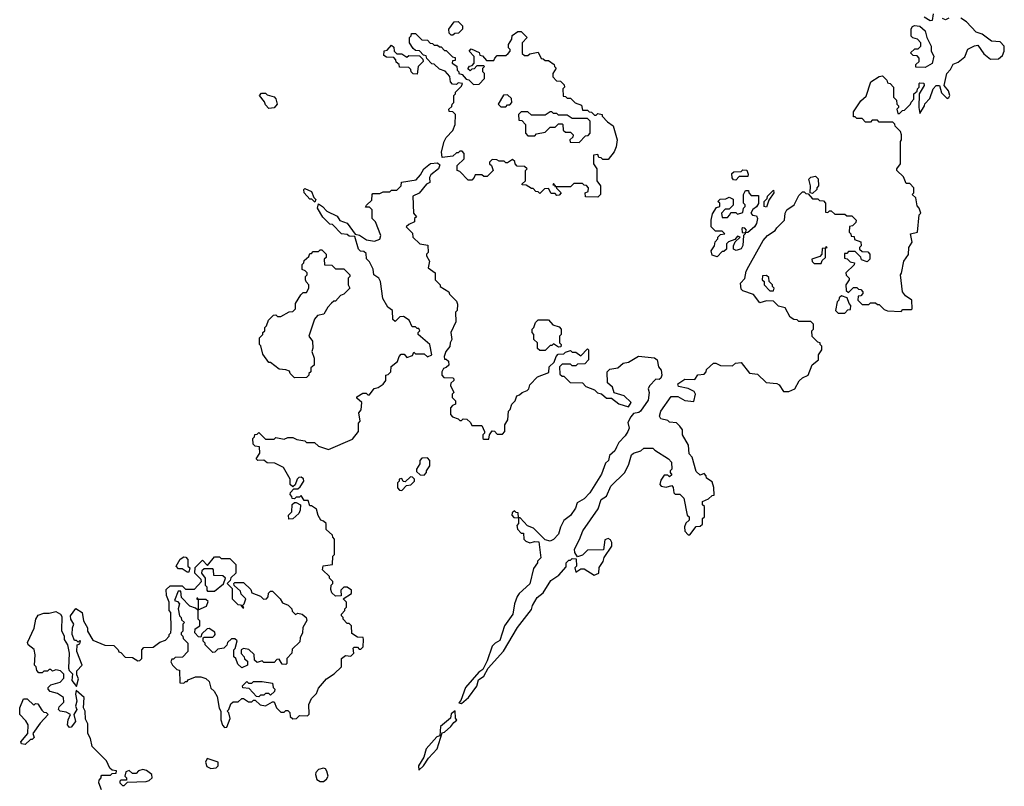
# Model space of a CAD drawing. Extents: x 1861455 to 2058065, y 200073 to 437907.
# Tile 571 of 574: x 1996112 to 2001890, y 422565 to 427060. Entities that reach past the tile are written whole.
import ezdxf

# ---------------------------------------------------------------- set-up
doc = ezdxf.new("R2010")
doc.units = 0

msp = doc.modelspace()

# ---------------------------------------------------------------- linework, layer by layer
at = {"layer": '0CON05XD'}
for points in [[(2001472.5, 427095), (2001466.2, 427055), (2001455, 427052.5), (2001420, 427075)], [(1998655, 426970), (1998645, 426970), (1998631.7, 426981.7), (1998630, 427005), (1998661.7, 427048.3), (1998685, 427050), (1998710, 427025), (1998710, 427005), (1998688.3, 426981.7), (1998665, 426980), (1998655, 426970)], [(1999615, 424553.3), (1999605, 424532.5), (1999572.5, 424505), (1999568, 424475), (1999549.5, 424460.5), (1999526.7, 424395), (1999458.5, 424285), (1999425, 424251.4), (1999383.6, 424226.4), (1999373.3, 424195), (1999345, 424153.3), (1999305.9, 424124.1), (1999286.1, 424083.9), (1999275, 424042.5), (1999245, 424012.5), (1999225, 424002.5), (1999195, 424010), (1999128.3, 424078.3), (1999091.7, 424091.7), (1999048.3, 424138.3), (1999040, 424140), (1999038.3, 424168.3), (1999025, 424170), (1999015, 424180), (1999001.7, 424168.3), (1999000, 424155), (1999011.7, 424141.7), (1999040, 424140), (1999040, 424105), (1999030, 424095), (1999033, 424073), (1999055, 424050), (1999068.3, 424048.3), (1999070, 424015), (1999081.7, 424001.7), (1999105, 423992.5), (1999135, 424000), (1999158.3, 423998.3), (1999170, 423905), (1999150, 423885), (1999150, 423875), (1999128.3, 423841.7), (1999105, 423752.5), (1999044.1, 423695.9), (1999032.3, 423677.7), (1999016.7, 423635), (1999006, 423575), (1998958, 423505), (1998930.7, 423419.3), (1998902.5, 423405), (1998883.9, 423386.1), (1998855, 423300), (1998829.3, 423250.7), (1998807.5, 423235), (1998728.8, 423145), (1998701.7, 423068.3), (1998690, 423055), (1998705, 423050), (1998746.7, 423085), (1998795, 423152.5), (1998805, 423190), (1998835, 423210), (1998862, 423258), (1998952.3, 423357.7), (1999033, 423497), (1999115, 423602.5), (1999121.2, 423625), (1999148.3, 423671.7), (1999185, 423700), (1999228.3, 423771.7), (1999276.4, 423803.6), (1999318.3, 423851.7), (1999320, 423875), (1999335, 423890), (1999345, 423890), (1999355, 423900), (1999378.3, 423898.3), (1999380, 423855), (1999370, 423845), (1999375, 423820), (1999405, 423840), (1999425, 423840), (1999483, 423803), (1999510, 423815), (1999513, 423847), (1999536.7, 423883.3), (1999543, 423907), (1999586.4, 423973.6), (1999586.7, 423995), (1999579.3, 424009.3), (1999565, 424017.5), (1999545, 424010), (1999538.3, 423951.7), (1999445, 423950), (1999415, 423920), (1999385, 423910), (1999370, 423935), (1999367.5, 423955), (1999397.7, 424012.3), (1999416.4, 424063.6), (1999507.1, 424192.9), (1999525, 424246.7), (1999555, 424266.2), (1999581.2, 424325), (1999663.8, 424405), (1999687.1, 424452.9), (1999701.7, 424508.3), (1999715, 424519.2), (1999757.1, 424532.9), (1999775, 424547.5), (1999828.3, 424548.3), (1999840, 424535), (1999920, 424485), (1999937.5, 424465), (1999940, 424425), (1999930, 424415), (1999930, 424405), (1999938.3, 424391.7), (1999925, 424380), (1999915, 424390), (1999895, 424390), (1999875, 424360), (1999868.8, 424335), (1999877.5, 424325), (1999905, 424318.8), (1999938.3, 424328.3), (1999947, 424317), (1999950, 424285), (1999958.3, 424278.3), (1999987, 424277), (2000010, 424255), (2000030, 424155), (2000040, 424145), (2000040, 424125), (2000021.7, 424108.3), (2000013, 424087), (2000015, 424060), (2000035, 424040), (2000045, 424040), (2000081.7, 424088.3), (2000105, 424090), (2000118.3, 424101.7), (2000120, 424135), (2000130, 424145), (2000130, 424205), (2000120, 424215), (2000120, 424235), (2000155, 424250), (2000175, 424270), (2000188.3, 424271.7), (2000186.4, 424316.4), (2000175, 424350), (2000141.7, 424371.7), (2000140, 424385), (2000128.3, 424398.3), (2000105, 424390), (2000081.7, 424411.7), (2000057.5, 424495), (2000040, 424515), (2000037.5, 424565), (2000002.5, 424625), (2000002.5, 424655), (1999987, 424677), (1999967, 424697), (1999925, 424700), (1999915, 424710), (1999875, 424720), (1999867.5, 424735), (1999874, 424765), (1999935, 424851.2), (1999975, 424850), (2000015, 424828), (2000068.3, 424821.7), (2000077.5, 424865), (2000069.3, 424879.3), (2000035, 424897.5), (1999978.3, 424908.3), (1999974, 424925), (2000015, 424952.5), (2000075, 424950), (2000091.7, 424978.3), (2000128.3, 424981.7), (2000140, 424995), (2000141.7, 425008.3), (2000183, 425047), (2000197, 425047), (2000225, 425032.5), (2000295, 425030), (2000313, 425047), (2000345, 425050), (2000395, 424987.5), (2000441.7, 424981.7), (2000493, 424933), (2000555, 424927.5), (2000569.3, 424919.3), (2000595, 424880), (2000625, 424880), (2000660, 424895), (2000687, 424943), (2000705, 424960), (2000740, 424975), (2000763, 425037), (2000800, 425065), (2000800, 425095), (2000820, 425125), (2000820, 425145), (2000810, 425155), (2000810, 425165), (2000795, 425170), (2000763, 425203), (2000760, 425235), (2000770, 425245), (2000770, 425275), (2000755, 425290), (2000685, 425290), (2000675, 425300), (2000655, 425302.5), (2000632.5, 425315), (2000605, 425370), (2000565, 425380), (2000535, 425410), (2000495, 425412.5), (2000455, 425400), (2000418.3, 425448.3), (2000355, 425470), (2000345, 425480), (2000342.5, 425515), (2000367, 425543), (2000376.2, 425585), (2000391.4, 425615), (2000475, 425766), (2000500, 425795), (2000546.4, 425823.6), (2000555, 425840), (2000600, 425885), (2000603.3, 425925), (2000613.3, 425945), (2000656.4, 425973.6), (2000685, 426030), (2000705, 426050), (2000715, 426050), (2000725, 426040), (2000738.3, 426038.3), (2000765, 426010), (2000795, 426010), (2000805, 426000), (2000828.3, 425998.3), (2000840, 425985), (2000841.7, 425931.7), (2000855, 425930), (2000865, 425940), (2000875, 425940), (2000895, 425920), (2000955, 425920), (2000965, 425910), (2000995, 425910), (2001020, 425885), (2001018.3, 425871.7), (2000998.3, 425851.7), (2000981.7, 425848.3), (2000980, 425815), (2000990, 425805), (2000991.7, 425791.7), (2001008.3, 425788.3), (2001011.7, 425771.7), (2001048.3, 425758.3), (2001050, 425735), (2001040, 425725), (2001040, 425715), (2001055, 425700), (2001088.3, 425698.3), (2001100, 425685), (2001100, 425655), (2001085, 425640), (2001051.7, 425651.7), (2001048.3, 425668.3), (2001015, 425700), (2000975, 425700), (2000965, 425690), (2000951.7, 425688.3), (2000951.7, 425661.7), (2000968.3, 425658.3), (2000985, 425640), (2001010, 425635), (2001008.3, 425621.7), (2000960, 425575), (2000961.7, 425561.7), (2000980, 425545), (2000980, 425535), (2000960, 425505), (2000961.7, 425471.7), (2000975, 425460), (2001005, 425490), (2001025, 425490), (2001035, 425480), (2001048.3, 425478.3), (2001060, 425465), (2001060, 425455), (2001048.3, 425441.7), (2001031.7, 425438.3), (2001030, 425415), (2001055, 425390), (2001095, 425390), (2001105, 425400), (2001135, 425400), (2001145, 425390), (2001155, 425390), (2001185, 425360), (2001205, 425352.5), (2001285, 425350), (2001295, 425360), (2001345, 425360), (2001350, 425365), (2001347.5, 425415), (2001310.7, 425440.7), (2001292.5, 425465), (2001280, 425565), (2001287, 425573), (2001300, 425645), (2001327, 425683), (2001330, 425725), (2001350, 425755), (2001340, 425805), (2001380, 425815), (2001390, 425915), (2001400, 425925), (2001390, 425955), (2001378.3, 425968.3), (2001370, 426015), (2001350, 426035), (2001360, 426045), (2001360, 426075), (2001335, 426100), (2001315, 426100), (2001298.3, 426138.3), (2001260, 426175), (2001260, 426185), (2001280, 426215), (2001280, 426345), (2001287.5, 426355), (2001287.5, 426385), (2001280, 426405), (2001250, 426435), (2001248.3, 426448.3), (2001235, 426460), (2001155, 426460), (2001145, 426470), (2001115, 426470), (2001105, 426460), (2001075, 426460), (2001055, 426480), (2001025, 426480), (2001015, 426490), (2001005, 426490), (2001005, 426520), (2001047.5, 426585), (2001078.8, 426611.2), (2001107.5, 426695), (2001155, 426727.5), (2001175, 426730), (2001200, 426705), (2001205, 426690), (2001220, 426685), (2001240, 426665), (2001240, 426605), (2001258.3, 426588.3), (2001260, 426565), (2001270, 426555), (2001270, 426545), (2001260, 426535), (2001265, 426510), (2001275, 426510), (2001291.7, 426528.3), (2001305, 426530), (2001340, 426565), (2001343, 426577), (2001360, 426595), (2001360, 426625), (2001378.3, 426641.7), (2001380, 426655), (2001390, 426665), (2001390, 426685), (2001395, 426690), (2001418.3, 426688.3), (2001420, 426675), (2001390, 426625), (2001387.5, 426545), (2001395, 426510), (2001422.5, 426555), (2001423, 426567), (2001452.7, 426597.3), (2001473.3, 426655), (2001490, 426675), (2001510, 426675), (2001521.2, 426631.2), (2001555, 426598.8), (2001565, 426603.3), (2001569.4, 426615), (2001562, 426642), (2001536.7, 426675), (2001552.5, 426745), (2001575, 426767.5), (2001590.7, 426799.3), (2001619.7, 426810.3), (2001658.2, 426841.8), (2001675, 426886.7), (2001715, 426907.5), (2001735, 426910), (2001770.7, 426860.7), (2001808.3, 426828.3), (2001855, 426830), (2001879.3, 426850.7), (2001890, 426875), (2001890, 426905), (2001865, 426930), (2001815, 426933.3), (2001760, 426975), (2001725, 426987.5), (2001667.5, 427047.5), (2001635, 427070)], [(2001425, 426780), (2001371.7, 426781.7), (2001371.7, 426798.3), (2001390, 426815), (2001390, 426835), (2001378.3, 426848.3), (2001355, 426850), (2001340, 426865), (2001365, 426890), (2001385, 426890), (2001400, 426905), (2001400, 426925), (2001380, 426945), (2001353, 426953), (2001343.6, 426963.6), (2001343.6, 427006.4), (2001350.7, 427019.3), (2001363.8, 427026.2), (2001395, 427022), (2001426.2, 426995), (2001436.1, 426956.1), (2001460, 426905), (2001460, 426875), (2001476.4, 426846.4), (2001466.4, 426803.6), (2001425, 426780)], [(2001565, 427070), (2001545, 427060), (2001527, 427067)], [(1999505, 426020), (1999431.7, 426021.7), (1999430, 426045), (1999448.3, 426051.7), (1999450, 426075), (1999438.3, 426088.3), (1999425, 426090), (1999415, 426100), (1999365, 426100), (1999345, 426080), (1999260, 426080), (1999245, 426100), (1999241.7, 426091.7), (1999250, 426090), (1999251.7, 426081.7), (1999260, 426080), (1999261.7, 426071.7), (1999290, 426045), (1999278.3, 426031.7), (1999265, 426030), (1999255, 426040), (1999231.7, 426041.7), (1999215, 426070), (1999191.7, 426068.3), (1999165, 426040), (1999155, 426050), (1999141.7, 426051.7), (1999125, 426070), (1999115, 426070), (1999085, 426090), (1999061.7, 426091.7), (1999061.7, 426098.3), (1999080, 426115), (1999080, 426175), (1999090, 426185), (1999075, 426200), (1999031.7, 426201.7), (1999020, 426215), (1999018.3, 426228.3), (1999005, 426240), (1998975, 426220), (1998965, 426220), (1998955, 426230), (1998925, 426230), (1998911.7, 426238.3), (1998885, 426240), (1998870, 426225), (1998870, 426215), (1998880, 426205), (1998890, 426175), (1998855, 426140), (1998835, 426140), (1998825, 426150), (1998785, 426150), (1998780, 426135), (1998765, 426120), (1998745, 426120), (1998695, 426170), (1998680, 426175), (1998680, 426205), (1998720, 426245), (1998720, 426275), (1998708.3, 426288.3), (1998695, 426290), (1998685, 426280), (1998675, 426280), (1998655, 426260), (1998591.7, 426251.7), (1998587.5, 426285), (1998602.5, 426345), (1998615, 426370), (1998655, 426410), (1998667.5, 426445), (1998670, 426505), (1998655, 426520), (1998631.7, 426521.7), (1998630, 426535), (1998648.3, 426551.7), (1998650, 426565), (1998660, 426575), (1998660, 426615), (1998670, 426625), (1998670, 426635), (1998705, 426670), (1998710, 426685), (1998685, 426690), (1998675, 426680), (1998651.7, 426681.7), (1998640, 426695), (1998637, 426727), (1998608.3, 426758.3), (1998575, 426770), (1998545, 426800), (1998531.7, 426801.7), (1998501.7, 426831.7), (1998498.3, 426848.3), (1998481.7, 426851.7), (1998458.3, 426878.3), (1998435, 426880), (1998421.7, 426891.7), (1998400, 426925), (1998400, 426955), (1998410, 426965), (1998411.7, 426978.3), (1998435, 426980), (1998471.7, 426941.7), (1998505, 426940), (1998521.7, 426921.7), (1998535, 426920), (1998545, 426910), (1998565, 426910), (1998575, 426900), (1998585, 426900), (1998605, 426880), (1998615, 426880), (1998651.7, 426841.7), (1998668.3, 426838.3), (1998668.3, 426821.7), (1998651.7, 426818.3), (1998650, 426805), (1998678.3, 426788.3), (1998680, 426765), (1998690, 426755), (1998690, 426745), (1998708.3, 426738.3), (1998731.7, 426711.7), (1998748.3, 426708.3), (1998775, 426680), (1998808.3, 426681.7), (1998840, 426715), (1998840, 426745), (1998830, 426755), (1998830, 426775), (1998840, 426785), (1998835, 426790), (1998795, 426790), (1998778.3, 426771.7), (1998765, 426770), (1998755, 426760), (1998741.7, 426771.7), (1998751.7, 426788.3), (1998768.3, 426791.7), (1998780, 426805), (1998780, 426845), (1998750, 426875), (1998761.7, 426888.3), (1998808.3, 426868.3), (1998811.7, 426851.7), (1998828.3, 426848.3), (1998851.7, 426821.7), (1998895, 426820), (1998900, 426835), (1998915, 426850), (1998965, 426850), (1998978.3, 426861.7), (1998990, 426875), (1998990, 426885), (1998980, 426895), (1998980, 426915), (1999000, 426945), (1999001.7, 426968.3), (1999035, 426990), (1999055, 426990), (1999090, 426955), (1999060, 426925), (1999061.7, 426861.7), (1999075, 426850), (1999095, 426850), (1999105, 426860), (1999155, 426870), (1999171.7, 426831.7), (1999185, 426830), (1999195, 426820), (1999215, 426820), (1999248.3, 426798.3), (1999250, 426785), (1999260, 426775), (1999240, 426745), (1999240, 426725), (1999261.7, 426701.7), (1999285, 426700), (1999308.3, 426678.3), (1999310, 426665), (1999300, 426655), (1999301.7, 426611.7), (1999315, 426610), (1999325, 426600), (1999345, 426600), (1999371.7, 426571.7), (1999408.3, 426558.3), (1999415, 426530), (1999445, 426530), (1999455, 426520), (1999468.3, 426518.3), (1999485, 426500), (1999495, 426500), (1999505, 426510), (1999530, 426505), (1999530, 426495), (1999560.7, 426460.7), (1999595, 426437.5), (1999617.5, 426355), (1999612.5, 426315), (1999600, 426285), (1999565, 426240), (1999535, 426240), (1999525, 426250), (1999511.7, 426251.7), (1999505, 426270), (1999480, 426265), (1999480, 426215), (1999500, 426185), (1999500, 426115), (1999520, 426085), (1999520, 426035), (1999505, 426020)], [(1998445, 426740), (1998421.7, 426741.7), (1998410, 426755), (1998408.3, 426768.3), (1998395, 426780), (1998341.7, 426781.7), (1998338.3, 426798.3), (1998321.7, 426811.7), (1998320, 426825), (1998308.3, 426838.3), (1998265, 426840), (1998250, 426850), (1998251.7, 426878.3), (1998268.3, 426881.7), (1998295, 426910), (1998308.3, 426898.3), (1998310, 426875), (1998325, 426860), (1998355, 426860), (1998385, 426840), (1998395, 426850), (1998458.3, 426848.3), (1998478.3, 426828.3), (1998480, 426815), (1998450, 426785), (1998445, 426740)], [(1997575, 426540), (1997555, 426560), (1997548.3, 426578.3), (1997520, 426615), (1997531.7, 426628.3), (1997555, 426630), (1997565, 426620), (1997605, 426607.5), (1997616.4, 426596.4), (1997622.5, 426565), (1997605, 426543.3), (1997575, 426540)], [(1998965, 426550), (1998975, 426560), (1998988.3, 426561.7), (1999000, 426575), (1998998.3, 426598.3), (1998975, 426620), (1998951.7, 426618.3), (1998920, 426565), (1998935, 426550), (1998965, 426550)], [(1999395, 426340), (1999431.7, 426378.3), (1999448.3, 426381.7), (1999460, 426395), (1999460, 426465), (1999445, 426480), (1999355, 426480), (1999325, 426500), (1999275, 426500), (1999265, 426510), (1999245, 426510), (1999235, 426520), (1999225, 426520), (1999195, 426500), (1999115, 426500), (1999095, 426520), (1999055, 426520), (1999040, 426505), (1999041.7, 426471.7), (1999058.3, 426468.3), (1999080, 426445), (1999080, 426395), (1999095, 426380), (1999135, 426380), (1999145, 426390), (1999195, 426400), (1999225, 426430), (1999255, 426430), (1999275, 426450), (1999295, 426450), (1999300, 426445), (1999301.7, 426411.7), (1999315, 426400), (1999345, 426400), (1999360, 426385), (1999358.3, 426371.7), (1999340, 426355), (1999341.7, 426341.7), (1999395, 426340)], [(1997255, 423450), (1997260, 423455), (1997258.3, 423468.3), (1997225, 423490), (1997211.7, 423488.3), (1997181.7, 423458.3), (1997175, 423440), (1997161.7, 423441.7), (1997140, 423465), (1997141.7, 423488.3), (1997170, 423505), (1997170, 423535), (1997160, 423545), (1997160, 423600), (1997208.3, 423621.7), (1997218.3, 423648.3), (1997205, 423660), (1997160, 423660), (1997158.3, 423668.3), (1997151.7, 423668.3), (1997151.7, 423661.7), (1997160, 423660), (1997160, 423600), (1997155, 423600), (1997145, 423610), (1997111.7, 423621.7), (1997061.7, 423671.7), (1997058.3, 423708.3), (1997041.7, 423708.3), (1997020, 423655), (1997038.3, 423648.3), (1997050, 423635), (1997042.5, 423605), (1997050, 423565), (1997060, 423555), (1997061.7, 423541.7), (1997080, 423525), (1997070, 423515), (1997070, 423475), (1997060, 423465), (1997060, 423455), (1997070, 423445), (1997071.7, 423431.7), (1997100, 423405), (1997100, 423355), (1997068.3, 423321.7), (1997025, 423320), (1997015, 423310), (1997005, 423310), (1997000, 423295), (1997010, 423275), (1997035, 423250), (1997050, 423245), (1997051.7, 423171.7), (1997075, 423170), (1997085, 423180), (1997095, 423180), (1997101.7, 423188.3), (1997145, 423207.5), (1997175, 423207.5), (1997205, 423197.5), (1997225, 423180), (1997235, 423140), (1997253, 423123), (1997271.7, 423091.7), (1997283.6, 423023.6), (1997292.5, 423005), (1997292.5, 422955), (1997303.3, 422923.3), (1997315, 422910), (1997328.3, 422911.7), (1997347, 422963), (1997340, 422995), (1997330, 423005), (1997340, 423015), (1997351.7, 423048.3), (1997365, 423060), (1997395, 423060), (1997415, 423080), (1997425, 423080), (1997455, 423060), (1997475, 423060), (1997485, 423070), (1997495, 423070), (1997523, 423043), (1997555, 423037.5), (1997595, 423060), (1997605, 423060), (1997620, 423025), (1997645, 423000), (1997665, 423000), (1997675, 423010), (1997685, 423010), (1997698.3, 422998.3), (1997700, 422975), (1997715, 422960), (1997737, 422963), (1997755, 422980), (1997801.7, 422978.3), (1997811.7, 422988.3), (1997810, 423045), (1997825, 423080), (1997855, 423110), (1997865, 423140), (1997912.5, 423195), (1997957.5, 423225), (1998000, 423265), (1998000, 423315), (1998025, 423332.5), (1998055, 423327.5), (1998072.5, 423345), (1998070, 423375), (1998075, 423380), (1998095, 423380), (1998105, 423370), (1998115, 423370), (1998127, 423383), (1998130, 423425), (1998128.3, 423438.3), (1998095, 423440), (1998061.7, 423461.7), (1998060, 423505), (1998045, 423520), (1998035, 423520), (1998010, 423545), (1998010, 423555), (1998000, 423565), (1998000, 423575), (1998020, 423595), (1998020, 423605), (1998030, 423615), (1998030, 423645), (1998010, 423665), (1998060, 423695), (1998060, 423715), (1998035, 423732.5), (1998015, 423732.5), (1997997.5, 423715), (1997998.3, 423681.7), (1997965, 423680), (1997945, 423700), (1997938.3, 423718.3), (1997940, 423745), (1997950, 423755), (1997950, 423765), (1997930, 423785), (1997930, 423795), (1997890, 423835), (1997893, 423857), (1997947.5, 423865), (1997950, 423915), (1997960, 423925), (1997960, 424015), (1997950, 424025), (1997948.3, 424038.3), (1997911.7, 424071.7), (1997910, 424105), (1997895, 424120), (1997880, 424125), (1997863, 424153), (1997855, 424190), (1997825, 424210), (1997815, 424210), (1997805, 424240), (1997781.7, 424241.7), (1997765, 424270), (1997755, 424260), (1997735, 424260), (1997725, 424250), (1997711.7, 424251.7), (1997710, 424265), (1997700, 424275), (1997701.7, 424288.3), (1997721.7, 424308.3), (1997745, 424310), (1997758.3, 424321.7), (1997780, 424355), (1997778.3, 424368.3), (1997765, 424377.5), (1997750, 424375), (1997740, 424365), (1997728.3, 424331.7), (1997715, 424320), (1997700, 424335), (1997700, 424365), (1997660, 424435), (1997609.3, 424459.3), (1997565, 424462.5), (1997545, 424477.5), (1997510, 424475), (1997500, 424485), (1997521.7, 424518.3), (1997520, 424555), (1997495, 424560), (1997481.7, 424571.7), (1997480, 424605), (1997490, 424615), (1997491.7, 424628.3), (1997505, 424630), (1997515, 424640), (1997555, 424600), (1997605, 424600), (1997615, 424610), (1997665, 424600), (1997685, 424610), (1997715, 424610), (1997738.3, 424598.3), (1997785, 424590), (1997795, 424580), (1997841.7, 424581.7), (1997865, 424560), (1997925, 424540), (1998065, 424600), (1998100, 424645), (1998100, 424695), (1998110, 424705), (1998102.5, 424755), (1998117, 424773), (1998120, 424815), (1998091.7, 424841.7), (1998091.7, 424848.3), (1998125, 424870), (1998145, 424870), (1998155, 424860), (1998165, 424860), (1998191.7, 424898.3), (1998215, 424902.5), (1998245, 424922.5), (1998260, 424945), (1998260, 424975), (1998275, 424980), (1998290, 424995), (1998293, 425027), (1998330, 425055), (1998340, 425085), (1998351.7, 425098.3), (1998368.3, 425098.3), (1998385, 425080), (1998418.3, 425091.7), (1998425, 425110), (1998435, 425100), (1998485, 425100), (1998505, 425082.5), (1998530, 425095), (1998520, 425155), (1998450, 425215), (1998450, 425225), (1998460, 425235), (1998455, 425250), (1998445, 425250), (1998435, 425260), (1998415, 425260), (1998398.3, 425298.3), (1998365, 425320), (1998343, 425317), (1998315, 425290), (1998301.7, 425301.7), (1998300, 425355), (1998273.6, 425373.6), (1998242.5, 425425), (1998230, 425525), (1998220, 425545), (1998190, 425565), (1998187, 425597), (1998165, 425640), (1998148.3, 425658.3), (1998145, 425690), (1998131.7, 425701.7), (1998113, 425703), (1998100, 425715), (1998078.3, 425788.3), (1998045, 425790), (1998035, 425800), (1998000, 425805), (1997948.3, 425858.3), (1997931.7, 425861.7), (1997891.7, 425901.7), (1997860, 425955), (1997865, 425980), (1997890, 425965), (1997915, 425937.5), (1997975, 425907.5), (1997991.7, 425881.7), (1998035, 425867.5), (1998081.7, 425801.7), (1998106.7, 425796.7), (1998148.3, 425768.3), (1998195, 425761.2), (1998226.4, 425773.6), (1998232.5, 425795), (1998200, 425875), (1998180, 425895), (1998180, 425945), (1998165, 425960), (1998141.7, 425961.7), (1998148.3, 425971.7), (1998178.3, 426001.7), (1998180, 426035), (1998185, 426040), (1998225, 426040), (1998245, 426050), (1998285, 426050), (1998295, 426060), (1998325, 426060), (1998350, 426085), (1998353, 426107), (1998438.3, 426121.7), (1998465, 426150), (1998483.6, 426186.4), (1998523, 426217), (1998565, 426220), (1998578.3, 426208.3), (1998570, 426185), (1998525, 426150), (1998517.5, 426135), (1998520, 426105), (1998500, 426095), (1998456.4, 426043.6), (1998420, 426025), (1998422.5, 425925), (1998440, 425905), (1998430, 425895), (1998430, 425875), (1998395, 425860), (1998380, 425845), (1998418.3, 425808.3), (1998420, 425785), (1998460, 425745), (1998508.3, 425738.3), (1998510, 425695), (1998500, 425685), (1998500, 425675), (1998517.5, 425645), (1998510, 425605), (1998550, 425575), (1998550, 425535), (1998580, 425505), (1998580, 425495), (1998630, 425465), (1998635, 425450), (1998675, 425410), (1998681.7, 425391.7), (1998680, 425355), (1998670, 425345), (1998671.7, 425288.3), (1998642.5, 425225), (1998647.5, 425185), (1998637.5, 425165), (1998637, 425143), (1998612.5, 425115), (1998602.5, 425085), (1998605, 425070), (1998615, 425070), (1998628.3, 425058.3), (1998630, 425035), (1998615, 425020), (1998600, 425015), (1998590, 424995), (1998590, 424975), (1998601.7, 424961.7), (1998655, 424960), (1998660, 424955), (1998660, 424945), (1998641.7, 424928.3), (1998640, 424915), (1998660, 424875), (1998650, 424865), (1998650, 424845), (1998670, 424825), (1998670, 424805), (1998651.7, 424798.3), (1998640, 424785), (1998640, 424745), (1998651.7, 424731.7), (1998685, 424720), (1998695, 424710), (1998705, 424710), (1998715, 424720), (1998737, 424717), (1998758.3, 424698.3), (1998765, 424680), (1998825, 424680), (1998840, 424645), (1998840, 424635), (1998830, 424625), (1998830, 424605), (1998835, 424600), (1998865, 424600), (1998870, 424625), (1998885, 424650), (1998898.3, 424648.3), (1998915, 424630), (1998945, 424630), (1998960, 424645), (1998960, 424685), (1998977, 424713), (1998980, 424765), (1998990, 424775), (1999000, 424805), (1999020, 424825), (1999030, 424855), (1999045, 424860), (1999060, 424875), (1999090, 424885), (1999100, 424895), (1999105, 424920), (1999150, 424965), (1999218.3, 424991.7), (1999220, 425025), (1999248.3, 425051.7), (1999260, 425085), (1999271.7, 425098.3), (1999305, 425100), (1999315, 425110), (1999345, 425120), (1999355, 425110), (1999375, 425110), (1999405, 425090), (1999445, 425130), (1999450, 425125), (1999450, 425065), (1999428.3, 425041.7), (1999385, 425040), (1999375, 425030), (1999355, 425030), (1999345, 425040), (1999295, 425040), (1999280, 425025), (1999281.7, 424981.7), (1999295, 424970), (1999305, 424970), (1999343, 424933), (1999415, 424930), (1999435, 424910), (1999485, 424890), (1999503, 424873), (1999527, 424867), (1999555, 424840), (1999585, 424840), (1999628.3, 424808.3), (1999685, 424790), (1999700, 424815), (1999660, 424855), (1999601.7, 424871.7), (1999590, 424905), (1999561.7, 424931.7), (1999560, 424995), (1999575, 425010), (1999621.7, 425018.3), (1999653, 425047), (1999685, 425052.5), (1999743.6, 425086.4), (1999838, 425078), (1999852.5, 425065), (1999860, 425025), (1999876.7, 425005), (1999880, 424975), (1999875, 424957.5), (1999865, 424951.2), (1999845, 424952.5), (1999807.7, 424912.3), (1999801.2, 424895), (1999805.8, 424875), (1999800.6, 424829.4), (1999755, 424763.8), (1999745, 424756), (1999715, 424750), (1999698.8, 424731.2), (1999681.7, 424698.3), (1999687.8, 424665), (1999680.5, 424645), (1999665, 424619.2), (1999628.6, 424581.4), (1999615, 424553.3)], [(2000315, 426120), (2000301.7, 426121.7), (2000293, 426133), (2000291.7, 426158.3), (2000302.5, 426167.5), (2000345, 426170), (2000355, 426180), (2000378.3, 426178.3), (2000387.5, 426155), (2000385, 426140), (2000335, 426140), (2000315, 426120)], [(2000765, 426040), (2000750, 426045), (2000752.5, 426085), (2000742.5, 426125), (2000755, 426137.5), (2000781.7, 426141.7), (2000797, 426127), (2000800, 426085), (2000790, 426075), (2000790, 426065), (2000765, 426040)], [(1997845, 425990), (1997827.5, 426007.5), (1997815, 426007.5), (1997782.5, 426045), (1997780, 426065), (1997785, 426070), (1997825, 426052.5), (1997837.5, 426017.5), (1997850, 426005), (1997845, 425990)], [(2000205, 425670), (2000175, 425680), (2000170, 425705), (2000190, 425735), (2000193, 425757), (2000210, 425775), (2000210, 425785), (2000225, 425800), (2000250, 425805), (2000235, 425820), (2000195, 425820), (2000170, 425845), (2000170, 425885), (2000178.3, 425921.7), (2000201.7, 425958.3), (2000220, 425965), (2000220, 425985), (2000210, 425995), (2000223, 426007), (2000255, 426010), (2000275, 426020), (2000298.3, 426008.3), (2000298.3, 425971.7), (2000275, 425950), (2000251.7, 425948.3), (2000230, 425925), (2000235, 425900), (2000265, 425900), (2000280, 425915), (2000285, 425930), (2000315, 425930), (2000325, 425920), (2000355, 425930), (2000360, 425955), (2000370, 425965), (2000370, 425975), (2000360, 425985), (2000360, 426035), (2000371.7, 426058.3), (2000388.3, 426058.3), (2000390, 426045), (2000405, 426030), (2000448.3, 426028.3), (2000447, 425983), (2000436.4, 425963.6), (2000413.6, 425946.4), (2000402.5, 425925), (2000413, 425913), (2000435, 425910), (2000441.2, 425895), (2000435.8, 425865), (2000423.3, 425845), (2000385, 425812.5), (2000370, 425810), (2000377.5, 425825), (2000368.3, 425838.3), (2000355, 425840), (2000350, 425835), (2000351.7, 425811.7), (2000370, 425810), (2000370, 425805), (2000360, 425795), (2000355.9, 425735.9), (2000345, 425716.2), (2000317.5, 425707.5), (2000300, 425715), (2000300, 425735), (2000311.7, 425758.3), (2000340, 425785), (2000325, 425790), (2000308.3, 425771.7), (2000271.7, 425758.3), (2000260, 425745), (2000260, 425715), (2000245, 425700), (2000235, 425700), (2000205, 425670)], [(2000495, 425960), (2000480, 425965), (2000480, 425995), (2000498.3, 426011.7), (2000500, 426025), (2000535, 426060), (2000537.5, 426045), (2000508.3, 426001.7), (2000495, 425960)], [(1997725, 424960), (1997700, 424985), (1997695, 425000), (1997675, 425007.5), (1997635, 425010), (1997585, 425050), (1997575, 425050), (1997538.3, 425098.3), (1997527, 425147), (1997520, 425155), (1997520, 425195), (1997540, 425215), (1997540, 425225), (1997550, 425235), (1997550, 425255), (1997560, 425265), (1997571.7, 425298.3), (1997601.7, 425328.3), (1997615, 425330), (1997625, 425320), (1997645, 425320), (1997693, 425347), (1997715, 425350), (1997730, 425365), (1997730, 425395), (1997763, 425447), (1997775, 425460), (1997795, 425460), (1997810, 425485), (1997810, 425505), (1997793, 425523), (1997790, 425535), (1997790, 425555), (1997800, 425565), (1997800, 425575), (1997788.3, 425588.3), (1997770, 425595), (1997770, 425625), (1997780, 425635), (1997781.7, 425648.3), (1997808.3, 425671.7), (1997815, 425690), (1997825, 425690), (1997835, 425700), (1997865, 425700), (1997875, 425710), (1997885, 425710), (1997910, 425685), (1997910, 425665), (1997900, 425655), (1997901.7, 425621.7), (1997945, 425620), (1997965, 425600), (1998015, 425600), (1998050, 425565), (1998050, 425555), (1998040, 425545), (1998040, 425505), (1998050, 425485), (1998015, 425450), (1997995, 425442.5), (1997965, 425410), (1997955, 425410), (1997941.7, 425398.3), (1997920, 425375), (1997896.7, 425333.3), (1997860, 425325), (1997842.5, 425305), (1997810, 425205), (1997830, 425175), (1997832.5, 425135), (1997827.5, 425115), (1997840, 425075), (1997840, 425035), (1997821.7, 425018.3), (1997820, 424995), (1997810, 424985), (1997810, 424975), (1997795, 424962.5), (1997725, 424960)], [(2000815, 425630), (2000821.7, 425648.3), (2000840, 425665), (2000840, 425720), (2000850, 425725), (2000845, 425730), (2000840, 425720), (2000821.7, 425718.3), (2000820, 425685), (2000808.3, 425671.7), (2000760, 425655), (2000761.7, 425641.7), (2000775, 425630), (2000815, 425630)], [(2000535, 425470), (2000540, 425485), (2000530, 425495), (2000530, 425505), (2000510, 425525), (2000508.3, 425548.3), (2000495, 425560), (2000471.7, 425558.3), (2000470, 425535), (2000480, 425525), (2000480, 425505), (2000515, 425470), (2000535, 425470)], [(2000955, 425340), (2000971.7, 425358.3), (2000988.3, 425361.7), (2000990, 425385), (2000980, 425395), (2000968.3, 425428.3), (2000935, 425440), (2000921.7, 425428.3), (2000920, 425415), (2000910, 425405), (2000900, 425355), (2000915, 425340), (2000955, 425340)], [(1999195, 425120), (1999165, 425120), (1999151.7, 425131.7), (1999150, 425165), (1999130, 425185), (1999130, 425215), (1999120, 425225), (1999120, 425245), (1999130, 425255), (1999140, 425285), (1999155, 425300), (1999215, 425300), (1999241.7, 425271.7), (1999278.3, 425258.3), (1999290, 425245), (1999290, 425215), (1999280, 425205), (1999280, 425165), (1999290, 425155), (1999288.3, 425141.7), (1999275, 425140), (1999245, 425160), (1999235, 425150), (1999225, 425150), (1999195, 425120)], [(1998485, 424390), (1998500, 424405), (1998500, 424415), (1998520, 424445), (1998520, 424475), (1998505, 424490), (1998471.7, 424488.3), (1998460, 424475), (1998460, 424455), (1998440, 424425), (1998441.7, 424411.7), (1998461.7, 424391.7), (1998485, 424390)], [(1998355, 424300), (1998381.7, 424328.3), (1998408.3, 424331.7), (1998430, 424355), (1998430, 424365), (1998418.3, 424378.3), (1998405, 424380), (1998375, 424350), (1998361.7, 424351.7), (1998355, 424370), (1998340, 424365), (1998340, 424355), (1998330, 424345), (1998330, 424315), (1998341.7, 424301.7), (1998355, 424300)], [(1997691.7, 424131.7), (1997690, 424155), (1997710, 424175), (1997711.7, 424218.3), (1997725, 424230), (1997735, 424230), (1997760, 424215), (1997757.5, 424185), (1997750, 424165), (1997715, 424132.5), (1997691.7, 424131.7)], [(1996592.5, 422545), (1996577.5, 422585), (1996578.3, 422601.7), (1996590, 422615), (1996590, 422625), (1996595, 422630), (1996645, 422630), (1996655, 422640), (1996678.3, 422641.7), (1996680, 422655), (1996655, 422660), (1996641.7, 422671.7), (1996622.5, 422715), (1996538.3, 422798.3), (1996527.5, 422845), (1996512.5, 422875), (1996511.7, 422931.7), (1996498.3, 422958.3), (1996497.5, 423005), (1996487.5, 423025), (1996490, 423085), (1996443, 423127), (1996440, 423105), (1996447.5, 423065), (1996440, 423035), (1996447.5, 423015), (1996430, 422985), (1996440, 422945), (1996415, 422912.5), (1996405, 422910), (1996393.8, 422925), (1996397.5, 422955), (1996410, 422985), (1996385, 423000), (1996350, 423005), (1996340, 423015), (1996345, 423030), (1996371.7, 423058.3), (1996370, 423085), (1996335, 423110), (1996291.7, 423121.7), (1996280, 423135), (1996280, 423145), (1996295, 423160), (1996350, 423175), (1996371.7, 423198.3), (1996371.7, 423221.7), (1996351.7, 423241.7), (1996325, 423247.5), (1996305, 423240), (1996295, 423250), (1996285, 423250), (1996275, 423240), (1996255, 423240), (1996245, 423230), (1996225, 423230), (1996213, 423243), (1996210, 423265), (1996200, 423275), (1996202.5, 423335), (1996197, 423367), (1996162.5, 423395), (1996158.3, 423408.3), (1996197, 423493), (1996207.5, 423545), (1996221.7, 423568.3), (1996255, 423580), (1996285, 423580), (1996325, 423590), (1996352.5, 423575), (1996360.7, 423560.7), (1996358.3, 423478.3), (1996372.5, 423445), (1996372.5, 423425), (1996392.5, 423395), (1996402.5, 423345), (1996398.3, 423258.3), (1996403.3, 423243.3), (1996422.5, 423225), (1996417.5, 423185), (1996445, 423150), (1996456.7, 423195), (1996448.3, 423218.3), (1996448.3, 423241.7), (1996480, 423275), (1996447.5, 423355), (1996450, 423395), (1996465, 423400), (1996470, 423415), (1996465, 423420), (1996455, 423410), (1996445, 423420), (1996435, 423420), (1996420, 423455), (1996422.5, 423495), (1996430, 423515), (1996412.5, 423545), (1996410, 423565), (1996441.7, 423608.3), (1996480, 423585), (1996487.5, 423535), (1996510, 423495), (1996510, 423475), (1996541.7, 423421.7), (1996613, 423393), (1996665, 423390), (1996690, 423365), (1996693.6, 423353.6), (1996705, 423350), (1996731.7, 423321.7), (1996775, 423320), (1996805, 423300), (1996818.3, 423301.7), (1996830, 423315), (1996830, 423365), (1996841.7, 423378.3), (1996895, 423380), (1996935, 423410), (1996968.3, 423421.7), (1996990, 423445), (1996990, 423455), (1997000, 423465), (1997001.7, 423488.3), (1997000, 423585), (1996990, 423595), (1996990, 423645), (1996973, 423683), (1996971.7, 423718.3), (1996995, 423740), (1997065, 423740), (1997085, 423720), (1997138.3, 423721.7), (1997180, 423765), (1997178.3, 423778.3), (1997140, 423815), (1997141.7, 423848.3), (1997185, 423890), (1997215, 423860), (1997255, 423910), (1997285, 423910), (1997295, 423900), (1997345, 423900), (1997380, 423865), (1997380, 423815), (1997351.7, 423788.3), (1997348.3, 423771.7), (1997330, 423755), (1997360, 423725), (1997360, 423665), (1997391.7, 423631.7), (1997408.3, 423628.3), (1997421.7, 423611.7), (1997428.3, 423611.7), (1997420, 423625), (1997430, 423635), (1997440, 423665), (1997411.7, 423691.7), (1997408.3, 423708.3), (1997371.7, 423741.7), (1997370, 423755), (1997375, 423760), (1997425, 423760), (1997468.3, 423718.3), (1997475, 423700), (1997525, 423680), (1997543, 423663), (1997560, 423665), (1997570, 423675), (1997571.7, 423698.3), (1997585, 423710), (1997595, 423710), (1997640, 423665), (1997655, 423640), (1997687, 423627), (1997710, 423605), (1997711.7, 423591.7), (1997731.7, 423571.7), (1997745, 423580), (1997770, 423575), (1997792.5, 423555), (1997797, 423537), (1997773, 423497), (1997772.5, 423465), (1997757.5, 423435), (1997757, 423413), (1997711.7, 423368.3), (1997710, 423345), (1997680, 423315), (1997680, 423285), (1997675, 423280), (1997651.7, 423281.7), (1997635, 423310), (1997621.7, 423308.3), (1997605, 423290), (1997545, 423290), (1997535, 423300), (1997505, 423290), (1997490, 423305), (1997488.3, 423338.3), (1997457, 423367), (1997425, 423372.5), (1997412.5, 423365), (1997413, 423343), (1997430, 423325), (1997431.7, 423311.7), (1997448.3, 423298.3), (1997450, 423275), (1997415, 423260), (1997391.7, 423281.7), (1997380, 423315), (1997370, 423325), (1997370, 423365), (1997377, 423373), (1997388.3, 423418.3), (1997375, 423430), (1997355, 423430), (1997331.7, 423408.3), (1997328.3, 423391.7), (1997310, 423375), (1997275, 423370), (1997258.3, 423351.7), (1997245, 423350), (1997200, 423395), (1997200, 423405), (1997190, 423415), (1997190, 423435), (1997195, 423440), (1997245, 423440), (1997255, 423450)], [(1997105, 423820), (1997095, 423820), (1997065, 423840), (1997045, 423840), (1997030, 423855), (1997053.6, 423896.4), (1997075, 423910), (1997088.3, 423908.3), (1997100, 423895), (1997100, 423855), (1997110, 423845), (1997105, 423820)], [(1997255, 423710), (1997308.3, 423751.7), (1997320, 423785), (1997305, 423800), (1997251.7, 423801.7), (1997250, 423835), (1997245, 423840), (1997195, 423840), (1997181.7, 423828.3), (1997180, 423815), (1997200, 423785), (1997200, 423745), (1997210, 423735), (1997210, 423715), (1997215, 423710), (1997255, 423710)], [(1997515, 423090), (1997501.7, 423091.7), (1997458.3, 423138.3), (1997421.7, 423141.7), (1997420, 423155), (1997445, 423180), (1997455, 423170), (1997475, 423170), (1997485, 423180), (1997535, 423180), (1997595, 423170), (1997600, 423145), (1997610, 423135), (1997608.3, 423121.7), (1997585, 423100), (1997575, 423110), (1997555, 423110), (1997545, 423100), (1997525, 423100), (1997515, 423090)], [(1996145, 422810), (1996123, 422813), (1996120, 422825), (1996160, 422875), (1996162.5, 422925), (1996149.3, 422949.3), (1996112.5, 422985), (1996112.5, 423025), (1996135, 423077.5), (1996157, 423077), (1996195, 423040), (1996205, 423050), (1996218.3, 423048.3), (1996241.7, 423011.7), (1996255, 423000), (1996268.3, 422998.3), (1996280, 422985), (1996232.5, 422935), (1996190, 422875), (1996198.3, 422851.7), (1996185, 422840), (1996175, 422840), (1996145, 422810)], [(1998455, 422660), (1998482.5, 422685), (1998510.7, 422729.3), (1998562.5, 422785), (1998591.7, 422878.3), (1998605, 422882.5), (1998643.3, 422915), (1998660, 422940), (1998677, 422953), (1998670, 422965), (1998668.3, 423008.3), (1998645, 422990), (1998640, 422965), (1998581.2, 422915), (1998578.3, 422861.7), (1998560, 422855), (1998496.7, 422785), (1998483.9, 422736.1), (1998453.3, 422685), (1998455, 422660)], [(1997235, 422670), (1997265, 422673.8), (1997277.5, 422685), (1997276.4, 422706.4), (1997211.7, 422728.3), (1997203.3, 422706.7), (1997211.2, 422681.2), (1997235, 422670)], [(1996725, 422570), (1996745, 422590), (1996855, 422592.5), (1996871.7, 422598.3), (1996890, 422615), (1996887.5, 422635), (1996857, 422657), (1996835, 422662.5), (1996810, 422655), (1996795, 422640), (1996775, 422640), (1996755, 422657.5), (1996735, 422650), (1996730, 422625), (1996740, 422615), (1996738.3, 422601.7), (1996705, 422600), (1996700, 422595), (1996700, 422585), (1996715, 422570), (1996725, 422570)], [(1997895, 422593.8), (1997912.7, 422607.3), (1997922, 422625), (1997915, 422653.3), (1997906.7, 422666.7), (1997895, 422672), (1997865.9, 422664.1), (1997850, 422645), (1997848.8, 422635), (1997856.7, 422605), (1997875, 422594), (1997895, 422593.8)]]:
    msp.add_lwpolyline(points, dxfattribs=at)

doc.saveas('drawing.dxf')
